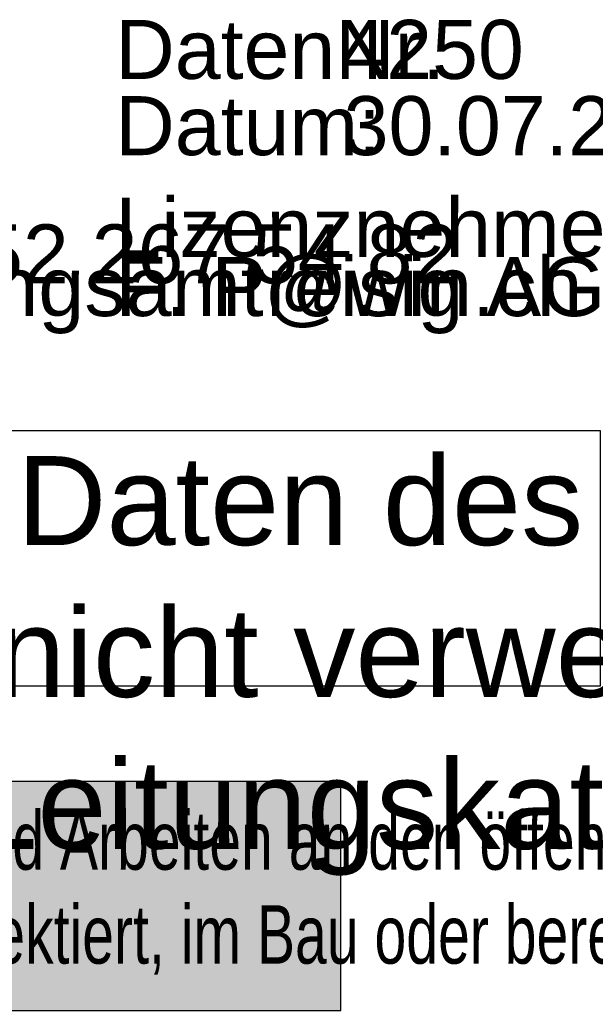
# Model space of a CAD drawing. Header units: metres. Extents: x 2695560 to 2696939, y 1260491 to 1262050.
# Tile 709 of 1005: x 2696561 to 2696607, y 1260601 to 1260679. Entities that reach past the tile are written whole.
import ezdxf

# ---------------------------------------------------------------- set-up
doc = ezdxf.new("R2010")
doc.units = ezdxf.units.M
doc.linetypes.add('AUSGEZOGEN', pattern=[0])
doc.layers.add('XR$1$PF', color=255, linetype='AUSGEZOGEN')
doc.styles.add('ARIAL', font='arial.ttf')

# ---------------------------------------------------------------- blocks, each defined once
blk = doc.blocks.new('COMPLEXOBJECT_2832')
at = {"transparency": 33554687, "attachment_point": 7, "style": 'ARIAL'}
for s, insert, char_height, width in [('\\W1.00;4250', (6585.704, 10674.006), 4.644, 16.88387), ('\\W0.98;30.07.2015', (6585.951, 10668.006), 4.644, 34.62109), ('\\W1.00;Telefon 052 267 54 82', (6530.068, 10657.914), 4.64325, 67.57058), ('\\W1.00;vermessungsamt@win.ch', (6530.068, 10654.005), 4.664, 77.35462), ('\\W1.00;F. Preisig AG', (6567.983, 10654.006), 4.644, 40.94507)]:
    blk.add_mtext(s, dxfattribs=dict(at, insert=insert, char_height=char_height, width=width))
at = {"color": 56, "transparency": 33554687, "char_height": 4.644, "attachment_point": 7, "style": 'ARIAL'}
for s, insert, width in [('\\W1.00;DatenNr.', (6567.983, 10674.006), 28.41271), ('\\W1.00;Datum:', (6567.983, 10668.006), 23.29877), ('\\W1.00;Lizenznehmer :', (6567.983, 10660.006), 46.91485)]:
    blk.add_mtext(s, dxfattribs=dict(at, insert=insert, width=width))
blk = doc.blocks.new('Av_Blk_LK_Digital')
at = {"transparency": 33554687}
blk.add_lwpolyline([(0, 0), (105.403, 0), (105.403, 20.049), (0, 20.049), (0, 0)], close=True, dxfattribs=at)
at = {"transparency": 33554687, "insert": (2.95, 18.07), "char_height": 7, "width": 268.93549, "attachment_point": 1, "line_spacing_factor": 1.024096, "style": 'ARIAL'}
blk.add_mtext('\\A1;{\\fArial|i0|b0;\\H7.000000;\\W1.000000;\\C7;Die digitalen Daten des Leitungskatasters können für die }\\P{\\fArial|i0|b0;\\H7.000000;\\W1.000000;\\C7;Baueingabe nicht verwendet werden! Es ist in jedem Fall ein }\\P{\\fArial|i0|b0;\\H7.000000;\\W1.000000;\\C7;Orginal des Leitungskatasters beizulegen!}\\P', dxfattribs=at)
blk = doc.blocks.new('Abwasser_Aktualitätshinweis')
at = {"layer": 'XR$1$PF', "transparency": 33554687}
blk.add_hatch(color=7, dxfattribs=at).paths.add_polyline_path([(0, -18.009), (85, -18.009), (85, 0), (0, 0)])
at = {"color": 56, "transparency": 33554687}
blk.add_lwpolyline([(0, -18.009), (85, -18.009), (85, 0), (0, 0), (0, -18.009)], close=True, dxfattribs=at)
at = {"color": 7, "transparency": 33554687, "insert": (2.145, -2.33), "char_height": 4.6, "width": 135.24798, "attachment_point": 1, "line_spacing_factor": 0.963855, "style": 'ARIAL'}
blk.add_mtext('\\A1;{\\fArial|i0|b0;\\H4.600000;\\W0.700000;\\C7;In diesem Planausschnitt sind Arbeiten an den öffentlichen }\\P{\\fArial|i0|b0;\\H4.600000;\\W0.700000;\\C7;Entwässerungsanlagen projektiert, im Bau oder bereits ausgeführt }\\P}\\P{\\fArial|i0|b0;\\H4.600000;\\W0.700000;\\C7;(aber im Leitungskataster noch nicht aktualisiert).}\\P{\\fArial|i0|b0;\\H4.600000;\\W0.700000;\\C7;Weitere Auskünfte: netzinfo.abwasser@win.ch}\\P', dxfattribs=at)

msp = doc.modelspace()

# ---------------------------------------------------------------- block references
at = {"color": 7, "linetype": 'AUSGEZOGEN', "lineweight": -3, "transparency": 33554687}
msp.add_blockref('COMPLEXOBJECT_2832', (2690000.97, 1249999.81), dxfattribs=at)
at = {"color": 56, "linetype": 'AUSGEZOGEN', "lineweight": -3, "transparency": 33554687}
for name, p in [('Av_Blk_LK_Digital', (2696501.724, 1260626.132)), ('Abwasser_Aktualitätshinweis', (2696501.703, 1260618.591))]:
    msp.add_blockref(name, p, dxfattribs=at)

doc.saveas('drawing.dxf')
